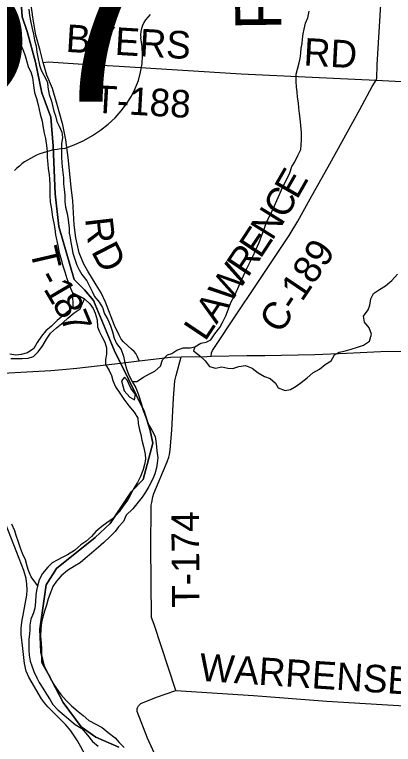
# Model space of a CAD drawing. Extents: x 114604 to 551442, y 316898 to 567001.
# Drawn here: x 157454 to 161579, y 513813 to 521756 of the extents above; entities that cross this region are included whole.
import ezdxf

# ---------------------------------------------------------------- set-up
doc = ezdxf.new("R2010")
doc.units = 0
for name, color, linetype in [('_CIVIL_CONSTRUCTION', 7, 'Continuous'), ('DV_X_County_Line', 7, 'Continuous'), ('GE_P_Alignment_1000_Cardinal_Points', 7, 'Continuous'), ('GE_P_Alignment_500_Bearings', 7, 'Continuous'), ('GE_P_Alignment_500_Curve_Data', 7, 'Continuous'), ('GE_P_Alignment_500_Distances', 7, 'Continuous'), ('PM_P_Cells', 7, 'Continuous'), ('PM_P_CL_Double_Solid', 7, 'Continuous'), ('PM_P_Crosswalk', 7, 'Continuous'), ('PM_P_Stop_Line', 7, 'Continuous')]:
    doc.layers.add(name, color=color, linetype=linetype)

msp = doc.modelspace()

# ---------------------------------------------------------------- linework, layer by layer
at = {"layer": '_CIVIL_CONSTRUCTION'}
for points in [[(159547.6, 518036.1), (159594.3, 518037.2), (159982.9, 518044.2), (160177.4, 518046.2), (160722.7, 518057.1), (161069.4, 518070.6), (161513.3, 518091.3), (161719.8, 518089.6), (161988.8, 518061.4), (162332.3, 518018.2), (162728.4, 517967.2), (163289.2, 517894), (164094.2, 517806.8), (164829.1, 517727.6), (165583.4, 517642.4), (166099.9, 517583.9), (166608.7, 517534.1), (167206.9, 517484.1), (167862.4, 517435.3), (168450.6, 517406.8), (169087.7, 517366.5), (169712.2, 517336.6), (171023.5, 517282.2)], [(158809.7, 517986.8), (159149.9, 518026.3), (159267.2, 518029.5), (159547.6, 518036.1)], [(157061.2, 517837.7), (157848.5, 517882.5), (157976.9, 517892), (158132.3, 517909.3), (158606.7, 517963), (158809.7, 517986.8)], [(158308.3, 513544.8), (158140.2, 513853.2), (158065.3, 513960.6), (158011.4, 514026.9), (157817.3, 514222.9), (157797.8, 514243), (157779.4, 514264.3), (157746.3, 514309.7), (157608.3, 514544.7), (157580.9, 514610.2), (157559.9, 514694.3), (157541.9, 514856.5), (157526.1, 515009.7), (157525.3, 515077.3), (157530.9, 515144.6), (157585.4, 515436.5), (157589.5, 515496.8), (157587.2, 515557.3), (157578.5, 515617.2), (157553.9, 515704.5), (157504.2, 515838.2), (157293.3, 516367.8)]]:
    msp.add_lwpolyline(points, dxfattribs=at)
at = {"layer": 'DV_X_County_Line'}
msp.add_line((158083.9, 518727.3), (158213.9, 518663.1), dxfattribs=at)
for points in [[(157456, 521783.1), (157457.9, 521715), (157461.9, 521648.9), (157467.8, 521578.7), (157485.8, 521510.6), (157519.7, 521438.5), (157551.7, 521356.3), (157569.6, 521306.2), (157583.6, 521256.1), (157601.5, 521192), (157633.5, 521123.8), (157647.5, 521071.8), (157655.4, 521013.6), (157663.4, 520957.5), (157671.3, 520907.5)], [(157609.9, 521813.1), (157617.9, 521747), (157631.8, 521670.8)], [(157631.8, 521670.8), (157643.8, 521604.7), (157659.7, 521542.6), (157671.7, 521476.5), (157687.6, 521412.3), (157697.6, 521348.2), (157705.6, 521292.1), (157725.5, 521204), (157743.5, 521149.8), (157773.4, 521097.7), (157813.4, 521021.6), (157817.3, 520965.5), (157831.3, 520885.3), (157857.2, 520815.2), (157867.2, 520765.1), (157881.1, 520705), (157899.1, 520652.9), (157915, 520590.8), (157939, 520540.7), (157967, 520474.5), (157976.9, 520418.4), (157964.9, 520350.3), (157962.9, 520282.2), (157964.8, 520212.1), (157968.8, 520137.9), (157976.7, 520065.8), (157984.7, 519979.6), (157986.6, 519913.5), (157992.6, 519857.4), (158002.6, 519791.3), (158002.5, 519723.2), (158008.5, 519661), (158026.4, 519592.9), (158036.4, 519522.8), (158046.3, 519430.6), (158048.3, 519376.5), (158058.3, 519326.4), (158066.2, 519274.3), (158076.2, 519222.2), (158088.2, 519158.1), (158106.1, 519104), (158132.1, 519029.8), (158156, 518977.7), (158186, 518925.6), (158241.9, 518859.5), (158267.9, 518799.4), (158297.9, 518741.2), (158323.8, 518687.1), (158373.8, 518625), (158411.7, 518566.8), (158431.7, 518498.7), (158469.6, 518436.6), (158499.6, 518368.4), (158519.5, 518304.3), (158537.5, 518236.2), (158563.5, 518178), (158615.4, 518109.9), (158639.4, 518039.8), (158655.3, 517967.6), (158673.3, 517901.5), (158697.2, 517831.3), (158735.2, 517761.2), (158773.1, 517693), (158799.1, 517626.9), (158835, 517514.7), (158847, 517464.6), (158867, 517412.5), (158892.9, 517342.3), (158916.9, 517286.2), (158948.8, 517234.1), (158982.8, 517165.9), (158994.8, 517087.8), (159002.7, 517009.6), (159012.7, 516931.5), (159006.7, 516873.4), (159000.6, 516823.3), (158982.6, 516759.2), (158958.6, 516705.1), (158914.6, 516618.9), (158880.6, 516556.8), (158842.6, 516504.8), (158784.6, 516430.6), (158742.5, 516376.6), (158670.5, 516306.5), (158640.5, 516240.3), (158584.5, 516182.3), (158550.5, 516130.2), (158490.5, 516072.1), (158424.5, 516010), (158366.5, 515960), (158290.5, 515895.9), (158222.5, 515837.8), (158168.5, 515789.7), (158106.5, 515751.7), (158030.5, 515705.6), (157960.5, 515649.6), (157910.5, 515589.5), (157870.5, 515533.4), (157848.5, 515473.3), (157820.5, 515399.2), (157800.5, 515329)], [(157671.3, 520907.5), (157693.3, 520841.3), (157711.2, 520775.2), (157721.2, 520723.1), (157731.2, 520671), (157753.1, 520596.9), (157761.1, 520544.8), (157777, 520464.6), (157791, 520406.5), (157802.9, 520332.4), (157808.9, 520264.2), (157808.9, 520202.1), (157814.8, 520128), (157820.8, 520075.9), (157828.8, 520015.8), (157834.7, 519963.7), (157838.7, 519909.6), (157838.6, 519837.4), (157838.6, 519785.4), (157842.6, 519715.2), (157850.5, 519661.1), (157858.5, 519611), (157866.5, 519552.9), (157880.4, 519484.8), (157890.4, 519424.7), (157900.4, 519360.5), (157924.3, 519244.3), (157940.2, 519164.2), (157960.2, 519094), (157976.1, 519031.9), (158000.1, 518957.8), (158022, 518883.6), (158046, 518827.5), (158064, 518777.4), (158083.9, 518727.3)], [(158213.9, 518663.1), (158271.8, 518607), (158307.8, 518556.9), (158331.7, 518506.8), (158351.7, 518432.6), (158355.6, 518356.5), (158379.6, 518304.4), (158405.6, 518252.3), (158435.5, 518190.1), (158455.5, 518128), (158455.4, 518061.9), (158445.4, 518001.8), (158443.4, 517947.7), (158485.3, 517881.5), (158507.3, 517827.4), (158525.3, 517775.3), (158553.2, 517705.2), (158599.2, 517635), (158645.1, 517568.9), (158699.1, 517496.7), (158757, 517430.5), (158795, 517362.4), (158798.9, 517306.3), (158814.9, 517236.2), (158826.9, 517186), (158840.8, 517125.9), (158858.8, 517053.8), (158874.8, 516971.6), (158880.7, 516917.5), (158866.7, 516859.4), (158852.7, 516805.3), (158828.7, 516737.2), (158792.7, 516663.1), (158748.6, 516595), (158716.6, 516528.9), (158686.6, 516476.8), (158640.6, 516412.7), (158592.6, 516342.6), (158532.6, 516274.5), (158458.6, 516226.4), (158404.6, 516186.4), (158338.6, 516130.3), (158292.6, 516076.2), (158228.6, 516020.1), (158176.6, 515984.1), (158106.6, 515922), (158030.6, 515876), (157980.6, 515851.9), (157916.6, 515817.9), (157864.6, 515789.9), (157814.6, 515743.8), (157758.6, 515673.7), (157720.6, 515603.6), (157706.6, 515549.5), (157692.6, 515489.4), (157686.6, 515437.3), (157682.5, 515363.2), (157672.5, 515297), (157660.5, 515245), (157630.5, 515176.8), (157618.5, 515112.7), (157618.4, 515062.6), (157614.4, 515012.5), (157610.4, 514960.4), (157610.3, 514834.2), (157614.3, 514784.1), (157624.3, 514720), (157642.3, 514667.9), (157664.2, 514605.7), (157694.2, 514539.6), (157722.1, 514487.5), (157762.1, 514425.3), (157802.1, 514361.2), (157842, 514299.1), (157872, 514247), (157923.9, 514190.8), (157993.9, 514130.7), (158045.8, 514086.6), (158111.8, 514030.4), (158185.8, 513986.3), (158247.7, 513912.1), (158301.6, 513846), (158365.6, 513793.8)], [(158651.2, 517809.3), (158617.2, 517769.3), (158645.2, 517663), (158707.1, 517590.9), (158759.1, 517564.8), (158771.1, 517620.9)], [(158771.1, 517620.9), (158721.2, 517689), (158679.2, 517777.2), (158651.2, 517809.3)], [(157800.5, 515329), (157780.5, 515262.9), (157766.4, 515210.8), (157746.4, 515138.7), (157738.4, 515070.6), (157736.4, 514990.4), (157744.3, 514918.3), (157748.3, 514850.2), (157746.3, 514784), (157748.2, 514709.9), (157772.2, 514659.8), (157802.2, 514609.7), (157842.1, 514541.5), (157866.1, 514487.4), (157910, 514423.3), (157958, 514357.1), (158013.9, 514291), (158071.9, 514232.8), (158147.8, 514172.7), (158201.8, 514126.5), (158263.8, 514074.4), (158337.7, 514034.3), (158407.7, 513998.2), (158473.6, 513942), (158547.6, 513885.9), (158593.5, 513833.8), (158647.5, 513779.7)]]:
    msp.add_lwpolyline(points, dxfattribs=at)
at = {"layer": 'GE_P_Alignment_1000_Cardinal_Points'}
for points in [[(158809.7, 517986.8), (158793.8, 518032.9), (158773.2, 518066.4), (158755.9, 518089.6), (158728.3, 518116.1), (158689, 518147.4), (158638, 518194.3), (158613.3, 518225), (158591.1, 518267.6), (158541.9, 518371.9), (158445, 518626), (158394.8, 518727.7), (158342.5, 518813.9), (158250.7, 518964.1), (158208.2, 519040.6), (158155.7, 519161.8), (158122.4, 519327.7), (158101.8, 519468.6), (158088.5, 519729.1), (158071.5, 519877.1), (158035.4, 520200.9), (158010.6, 520393.2), (157978, 520557.2), (157914.2, 520788), (157866.3, 520952), (157806.1, 521096.6), (157766.3, 521234.2), (157730.5, 521366.7), (157686.8, 521533.7), (157651, 521726.1), (157622.9, 521945.6)], [(157766.3, 521234.2), (157820.1, 521240.4), (158202.3, 521216.5), (158592.1, 521193.7), (159922.6, 521112.7), (161390.5, 521042)], [(161390.5, 521042), (163578.9, 520925.9), (166909.5, 520724.9), (167001.5, 520719.9), (167846.1, 520697.9), (168601, 520649.8), (169288, 520604.6), (169522, 520587.3)], [(159208.1, 514398.4), (158972.3, 515116.9), (158946.2, 515193.4), (158937.1, 515969.3), (158940.3, 516383.6), (158942.6, 516415.3), (158946.6, 516446.8), (158959.2, 516508.9), (158969.5, 516544.8), (159103.7, 516863.9), (159115, 516888.7), (159133.2, 516940.4), (159140, 516966.8), (159149.1, 517020.8), (159164.9, 517232.5), (159183.8, 517581), (159198.9, 517771.7), (159212.8, 517828.9), (159267.2, 518029.5)]]:
    msp.add_lwpolyline(points, dxfattribs=at)
at = {"layer": 'GE_P_Alignment_500_Bearings'}
for points in [[(159594.3, 518037.2), (159597.9, 518073.3), (159607.8, 518100.3), (159882.2, 518509.5), (160066.8, 518786.5), (160443.9, 519350.3), (160537.7, 519506.4), (160671.4, 519751.8), (160887.1, 520130.1), (161213.7, 520724.3), (161347.3, 520973.3), (161390.5, 521042), (161397.5, 521065.5), (161402.2, 521208.9), (161440.9, 521865.1)], [(159244.4, 513063.8), (159226, 513160.1), (159074.8, 513499.8), (158902, 513882.7), (158790.1, 514169.7), (158789.7, 514201.6), (158792.5, 514213.1), (158802.7, 514234.3), (158827.5, 514259.2), (159000.4, 514329), (159208.1, 514398.4), (160055.5, 514344.6), (160853.8, 514282.1), (165126.6, 514025.7), (168072, 513824.8)]]:
    msp.add_lwpolyline(points, dxfattribs=at)
at = {"layer": 'GE_P_Alignment_500_Curve_Data'}
for centre, major_axis, start_param, end_param in [((159219.2, 521542.8), (392.8, 2.8), 2.387724, 3.262537), ((157463.1, 521319.2), (1384.7, 10), 5.101753, 6.440018), ((158058.7, 519693.7), (758.4, 5.5), 1.647645, 2.488433)]:
    msp.add_ellipse(centre, major_axis=major_axis, ratio=0.8, start_param=start_param, end_param=end_param, dxfattribs=at)
at = {"layer": 'GE_P_Alignment_500_Distances'}
for points in [[(158587.8, 513785), (158337.1, 513890.8), (158179.1, 514003.8), (157981.1, 514269.4), (157775.6, 514664.2), (157737.8, 514816.8), (157727.3, 515066.6), (157796.8, 515549.6), (157909.5, 515729.3), (158331.2, 516066.3), (158493.7, 516218.3), (158727.9, 516566.9), (158853.9, 516697.1), (158960.7, 517089.9), (158929.5, 517229.7), (158865.5, 517438.2), (158605.6, 517965.9), (158550.5, 518077.7), (158313.6, 518644.5), (158213.7, 518760.1), (158100.8, 518873.4), (157937.1, 519449.4), (157895.7, 519804.4), (157872.4, 520323.4), (157848.5, 520639.8), (157749.6, 520903.9), (157680.3, 521237.3), (157589.5, 521572.6), (157534.5, 521731.5), (157493.1, 522364.4)], [(157493.1, 522364.4), (157534.5, 521731.5), (157589.5, 521572.6), (157680.3, 521237.3), (157749.6, 520903.9), (157848.5, 520639.8), (157872.4, 520323.4), (157895.7, 519804.4), (157937.1, 519449.4), (158100.8, 518873.4), (158213.7, 518760.1), (158313.6, 518644.5), (158550.5, 518077.7), (158605.6, 517965.9), (158865.5, 517438.2), (158929.5, 517229.7), (158960.7, 517089.9), (158853.9, 516697.1), (158727.9, 516566.9), (158493.7, 516218.3), (158331.2, 516066.3), (157909.5, 515729.3), (157796.8, 515549.6), (157727.3, 515066.6), (157737.8, 514816.8), (157775.6, 514664.2), (157981.1, 514269.4), (158179.1, 514003.8), (158337.1, 513890.8), (158587.8, 513785)]]:
    msp.add_lwpolyline(points, dxfattribs=at)
at = {"layer": 'PM_P_Cells'}
msp.add_line((158213.9, 518663.1), (158083.9, 518727.3), dxfattribs=at)
for points in [[(158735.2, 517761.2), (158786.4, 517763), (158856.3, 517811.3), (158924.1, 517847.5), (158980, 517873.6), (159041.9, 517929.9), (159063.7, 518000.1), (159117.5, 518054.3), (159167.4, 518068.4), (159219.3, 518102.6), (159289.2, 518128.8), (159365.2, 518131), (159415.1, 518141.1), (159481, 518179.3), (159540.9, 518189.5), (159590.8, 518217.6), (159632.6, 518281.8), (159690.4, 518352.1), (159718.3, 518404.2), (159754, 518478.5), (159783.8, 518552.7), (159809.6, 518622.8), (159847.4, 518695.1), (159883.2, 518773.3), (159915, 518845.5), (159944.8, 518911.7), (159978.6, 518985.9), (160018.4, 519064.1), (160048.2, 519124.3), (160082, 519196.5), (160117.8, 519276.7), (160147.6, 519355), (160173.4, 519431.1), (160197.2, 519497.3), (160235, 519567.5), (160258.8, 519621.7), (160284.7, 519673.8), (160310.5, 519732), (160338.3, 519798.2), (160360.2, 519850.3), (160451.7, 520034.9), (160473.5, 520101), (160505.4, 520153.2), (160539.2, 520223.4), (160571, 520287.6), (160574.9, 520339.7), (160578.7, 520395.8), (160578.5, 520471.9), (160572.3, 520548.1), (160562.1, 520624.2), (160556, 520678.3), (160547.9, 520738.4), (160543.7, 520794.5), (160533.6, 520858.5), (160531.4, 520914.6), (160525.3, 520964.7), (160519.2, 521032.8), (160521, 521109), (160534.8, 521163.1), (160552.7, 521229.3), (160564.5, 521279.4), (160572.4, 521335.5), (160576.2, 521389.6), (160584.1, 521441.7), (160590, 521491.8), (160597.9, 521547.9), (160605.7, 521598), (160621.6, 521662.2), (160645.4, 521722.3), (160663.2, 521794.5)], [(159415.1, 518141.1), (159403.2, 518095), (159467.3, 518045), (159529.4, 517989), (159577.6, 517925), (159641.6, 517907.1), (159709.5, 517923.3), (159777.5, 517907.4), (159831.5, 517905.5), (159895.4, 517925.7), (159967.3, 517937.9), (160039.4, 517908), (160107.5, 517856), (160173.5, 517816.1), (160235.5, 517796.2), (160293.6, 517746.2), (160323.8, 517694.2), (160399.8, 517666.3), (160457.7, 517676.4), (160521.6, 517710.6), (160575.5, 517752.8), (160639.3, 517801), (160703.1, 517857.3), (160775, 517897.5), (160836.8, 517947.7), (160900.7, 517987.9), (160936.5, 518054.1), (160986.4, 518082.3), (161044.3, 518094.4), (161118.2, 518114.6), (161186.1, 518136.8), (161252, 518159), (161317.9, 518201.2), (161339.7, 518279.4), (161313.5, 518345.5), (161263.4, 518409.5), (161253.2, 518475.6), (161303, 518541.8), (161320.9, 518594), (161332.7, 518662.1), (161362.5, 518722.3), (161428.4, 518764.5), (161494.2, 518804.7), (161560.1, 518863), (161623.8, 518929.2)], [(158083.9, 518727.3), (158086.7, 518567.1), (158022.9, 518514.8), (157919.2, 518426.4), (157855.4, 518364.2), (157793.6, 518316), (157745.7, 518255.7), (157699.9, 518185.5), (157662.1, 518121.3), (157594.3, 518073.1), (157526.4, 518056.9), (157466.4, 518050.7), (157400.4, 518060.6)], [(157414.6, 518012.6), (157536.5, 518012.8), (157600.4, 518017), (157658.4, 518035.1), (157712.2, 518085.3), (157760, 518155.6), (157799.8, 518223.8), (157845.6, 518290), (157909.4, 518346.3), (157983.2, 518406.5), (158035.1, 518450.7), (158100.9, 518509), (158168.7, 518555.2), (158213.9, 518663.1)], [(157705, 515542.5), (157684.9, 515566.4), (157634.7, 515636.4), (157606.5, 515704.5), (157592.4, 515754.6), (157572.2, 515822.7), (157538.1, 515892.7), (157517.9, 515948.8), (157495.8, 516014.9), (157469.6, 516087), (157457.5, 516137), (157425.3, 516211.1)]]:
    msp.add_lwpolyline(points, dxfattribs=at)

# ---------------------------------------------------------------- texts
at = {"layer": 'GE_P_Alignment_500_Curve_Data'}
msp.add_text('257', height=2088.22, rotation=0.41209, dxfattribs=at).set_placement((154553.9, 520781.9))
at = {"layer": 'PM_P_CL_Double_Solid'}
for s, height, rotation, p in [('E', 300, 60.22164, (160528.8, 519734.1)), ('C', 300, 59.95787, (160404.7, 519519.5)), ('N', 300, 58.02944, (160259.3, 519286.1)), ('E', 300, 56.42192, (160130.2, 519091.4)), ('C-189', 299.99, 56.19602, (160348, 518270.1)), ('R', 300, 56.24637, (159992.7, 518885.7)), ('W', 300, 56.24641, (159799.6, 518596.7)), ('A', 300, 56.25018, (159653, 518377.2)), ('L', 300, 56.24671, (159528.3, 518190.6)), ('WARRENSBURG', 299.992, 356.21176, (159460.3, 514506))]:
    msp.add_text(s, height=height, rotation=rotation, dxfattribs=at).set_placement(p)
at = {"layer": 'PM_P_Crosswalk'}
for s, height, rotation, p in [('BYERS', 299.99, 356.61193, (158006.5, 521350.7)), ('RD', 299.99, 356.95896, (160597, 521202.2)), ('T-188', 299.99, 356.76517, (158316.9, 520689.4)), ('R', 300, 276.55153, (158221.1, 519536.4)), ('D', 300, 297.27391, (158282.9, 519180.8)), ('T', 300, 283.05648, (157619.2, 519193.1)), ('-', 300, 296.75727, (157696.4, 518901.1)), ('1', 300, 300.48775, (157762.1, 518772.4)), ('8', 300, 300.2487, (157855.7, 518613.4)), ('7', 300, 292.4948, (157944, 518463.4)), ('T-174', 299.99, 90.41654, (159467.8, 515302))]:
    msp.add_text(s, height=height, rotation=rotation, dxfattribs=at).set_placement(p)
at = {"layer": 'PM_P_Stop_Line'}
msp.add_text('Prairie', height=500.04, rotation=90.78904, dxfattribs=at).set_placement((160358.9, 521591.8))

doc.saveas('drawing.dxf')
